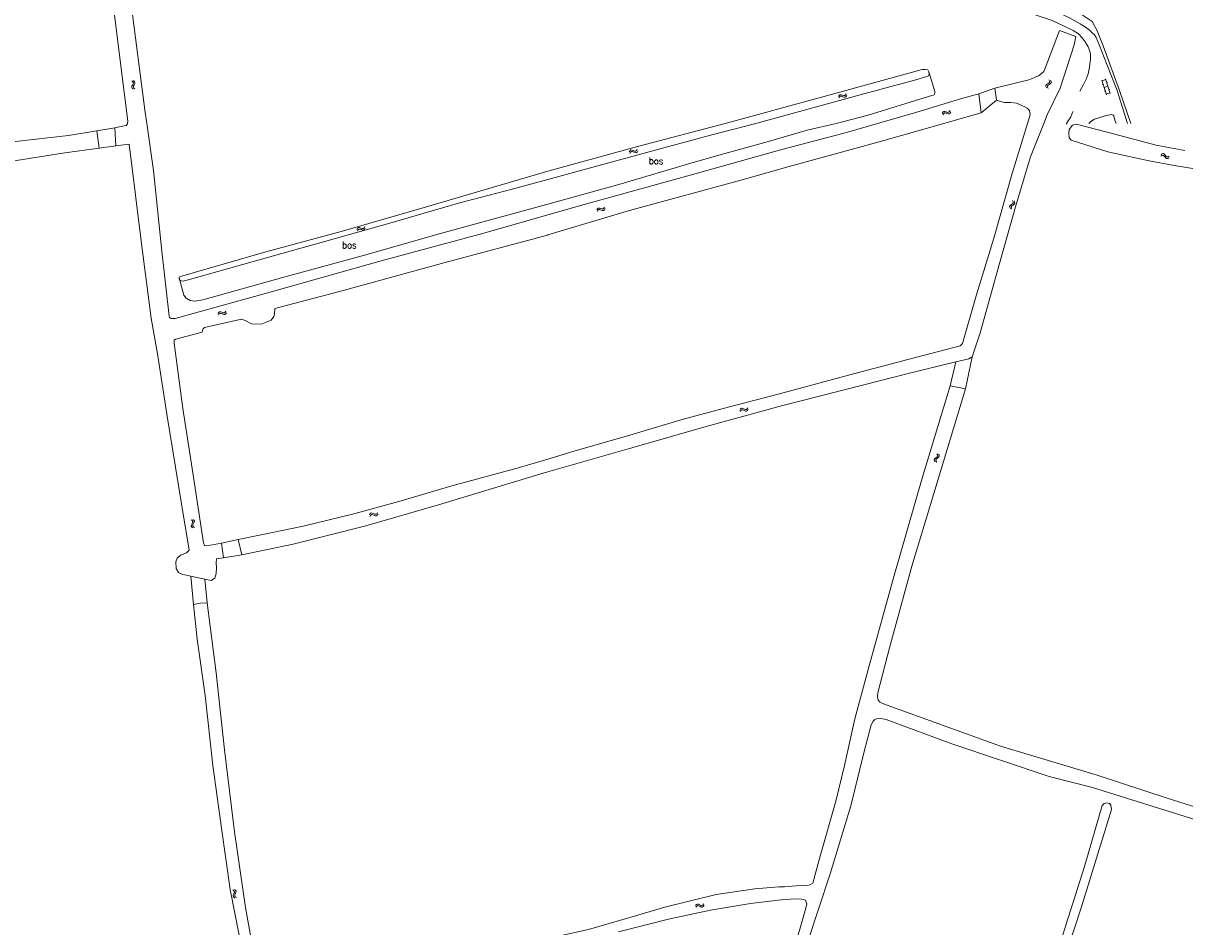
# Model space of a CAD drawing. Header units: metres. Extents: x 189705 to 199106, y 581686 to 588448.
# Tile 417 of 555: x 196843 to 197190, y 584760 to 585030. Entities that reach past the tile are written whole.
import ezdxf

# ---------------------------------------------------------------- set-up
doc = ezdxf.new("R2010")
doc.units = ezdxf.units.M
doc.layers.add('B-WA-OG-GBKN-G', color=7, linetype='Continuous', lineweight=18)
doc.styles.add('Style-STANDARD', font='STANDARD.shx')

msp = doc.modelspace()

# ---------------------------------------------------------------- linework, layer by layer
at = {"layer": 'B-WA-OG-GBKN-G'}
for p, q in [((196875.845, 585011.065), (196875.797, 585010.74)), ((196875.808, 585012.647), (196876.125, 585012.392)), ((196876.047, 585011.42), (196875.845, 585011.065)), ((196876.245, 585011.785), (196876.047, 585011.42)), ((196876.125, 585012.392), (196876.29, 585012.108)), ((196876.29, 585012.108), (196876.245, 585011.785)), ((196876.335, 585011.159), (196876.287, 585010.833)), ((196876.296, 585012.74), (196876.615, 585012.487)), ((196876.534, 585011.515), (196876.335, 585011.159)), ((196876.734, 585011.87), (196876.534, 585011.515)), ((196876.615, 585012.487), (196876.781, 585012.205)), ((196876.781, 585012.205), (196876.734, 585011.87)), ((197148.659, 585011.274), (197148.855, 585011.55)), ((197148.676, 585010.948), (197148.659, 585011.274)), ((197148.842, 585010.576), (197148.676, 585010.948)), ((197148.855, 585011.55), (197149.196, 585011.773)), ((197149.14, 585011.134), (197149.328, 585011.4)), ((197149.154, 585010.806), (197149.14, 585011.134)), ((197149.196, 585011.773), (197149.537, 585011.997)), ((197149.328, 585011.4), (197149.672, 585011.632)), ((197149.537, 585011.997), (197149.73, 585012.263)), ((197149.717, 585012.599), (197149.551, 585012.973)), ((197149.672, 585011.632), (197150.015, 585011.853)), ((197149.73, 585012.263), (197149.717, 585012.599)), ((197150.015, 585011.853), (197150.208, 585012.12)), ((197150.193, 585012.457), (197150.027, 585012.831)), ((197150.208, 585012.12), (197150.193, 585012.457)), ((197165.322, 585012.902), (197166.72, 585008.52)), ((197166.526, 585013.076), (197165.382, 585012.711)), ((197165.702, 585011.709), (197165.416, 585011.618)), ((197167.164, 585011.075), (197166.021, 585010.711)), ((197166.465, 585013.267), (197167.863, 585008.884)), ((197167.101, 585012.26), (197166.815, 585012.169)), ((196875.797, 585010.74), (196875.966, 585010.448)), ((196875.966, 585010.448), (196876.286, 585010.193)), ((196876.287, 585010.833), (196876.454, 585010.541)), ((196876.454, 585010.541), (196876.774, 585010.286)), ((197086.936, 585008.346), (197086.73, 585007.993)), ((197087.098, 585007.877), (197086.893, 585007.524)), ((197087.2, 585008.556), (197086.936, 585008.346)), ((197087.363, 585008.085), (197087.098, 585007.877)), ((197087.529, 585008.556), (197087.2, 585008.556)), ((197087.692, 585008.084), (197087.363, 585008.085)), ((197087.909, 585008.407), (197087.529, 585008.556)), ((197088.074, 585007.939), (197087.692, 585008.084)), ((197088.298, 585008.264), (197087.909, 585008.407)), ((197088.453, 585007.793), (197088.074, 585007.939)), ((197088.624, 585008.267), (197088.298, 585008.264)), ((197088.792, 585007.795), (197088.453, 585007.793)), ((197088.882, 585008.471), (197088.624, 585008.267)), ((197089.047, 585008), (197088.792, 585007.795)), ((197089.088, 585008.822), (197088.882, 585008.471)), ((197089.251, 585008.353), (197089.047, 585008)), ((197149.318, 585010.433), (197149.154, 585010.806)), ((197166.34, 585009.71), (197166.054, 585009.619)), ((197167.802, 585009.075), (197166.659, 585008.71)), ((197167.799, 585010.071), (197167.513, 585009.98)), ((197117.937, 585003.356), (197117.734, 585003.002)), ((197118.103, 585002.888), (197117.9, 585002.534)), ((197118.199, 585003.568), (197117.937, 585003.356)), ((197118.366, 585003.098), (197118.103, 585002.888)), ((197118.529, 585003.57), (197118.199, 585003.568)), ((197118.696, 585003.1), (197118.366, 585003.098)), ((197118.91, 585003.425), (197118.529, 585003.57)), ((197119.078, 585002.957), (197118.696, 585003.1)), ((197119.3, 585003.284), (197118.91, 585003.425)), ((197119.459, 585002.814), (197119.078, 585002.957)), ((197119.626, 585003.289), (197119.3, 585003.284)), ((197119.798, 585002.819), (197119.459, 585002.814)), ((197119.882, 585003.495), (197119.626, 585003.289)), ((197120.051, 585003.026), (197119.798, 585002.819)), ((197120.086, 585003.848), (197119.882, 585003.495)), ((197120.252, 585003.38), (197120.051, 585003.026)), ((197024.323, 584991.506), (197024.538, 584991.852)), ((197024.471, 584991.032), (197024.688, 584991.377)), ((197024.538, 584991.852), (197024.799, 584992.049)), ((197024.688, 584991.377), (197024.952, 584991.572)), ((197024.799, 584992.049), (197025.138, 584992.041)), ((197024.952, 584991.572), (197025.278, 584991.565)), ((197025.138, 584992.041), (197025.512, 584991.883)), ((197025.278, 584991.565), (197025.663, 584991.409)), ((197025.512, 584991.883), (197025.889, 584991.726)), ((197025.663, 584991.409), (197026.038, 584991.25)), ((197025.889, 584991.726), (197026.218, 584991.715)), ((197026.038, 584991.25), (197026.367, 584991.239)), ((197026.218, 584991.715), (197026.489, 584991.914)), ((197026.367, 584991.239), (197026.637, 584991.44)), ((197026.489, 584991.914), (197026.706, 584992.261)), ((197026.637, 584991.44), (197026.854, 584991.787)), ((197182.952, 584990.231), (197183.309, 584990.427)), ((197183.052, 584990.718), (197183.408, 584990.916)), ((197183.309, 584990.427), (197183.635, 584990.47)), ((197183.408, 584990.916), (197183.732, 584990.962)), ((197183.635, 584990.47), (197183.916, 584990.306)), ((197183.732, 584990.962), (197184.024, 584990.79)), ((197183.916, 584990.306), (197184.177, 584989.983)), ((197184.024, 584990.79), (197184.276, 584990.47)), ((197184.276, 584990.47), (197184.529, 584990.15)), ((197184.529, 584990.15), (197184.811, 584989.981)), ((197185.145, 584990.024), (197185.503, 584990.222)), ((197184.177, 584989.983), (197184.428, 584989.661)), ((197184.428, 584989.661), (197184.71, 584989.493)), ((197184.71, 584989.493), (197185.045, 584989.537)), ((197184.811, 584989.981), (197185.145, 584990.024)), ((197185.045, 584989.537), (197185.402, 584989.735)), ((197138.671, 584976.956), (197138.851, 584976.591)), ((197138.879, 584976.264), (197138.702, 584975.99)), ((197138.851, 584976.591), (197138.879, 584976.264)), ((197139.152, 584976.834), (197139.335, 584976.47)), ((197139.335, 584976.47), (197139.366, 584976.144)), ((197014.597, 584974.164), (197014.796, 584974.519)), ((197014.766, 584973.697), (197014.968, 584974.051)), ((197014.796, 584974.519), (197015.049, 584974.728)), ((197014.968, 584974.051), (197015.223, 584974.258)), ((197015.049, 584974.728), (197015.387, 584974.734)), ((197015.223, 584974.258), (197015.549, 584974.265)), ((197015.387, 584974.734), (197015.769, 584974.593)), ((197015.549, 584974.265), (197015.94, 584974.126)), ((197015.769, 584974.593), (197016.152, 584974.452)), ((197015.94, 584974.126), (197016.322, 584973.983)), ((197016.152, 584974.452), (197016.481, 584974.456)), ((197016.322, 584973.983), (197016.651, 584973.987)), ((197016.481, 584974.456), (197016.743, 584974.667)), ((197016.651, 584973.987), (197016.912, 584974.2)), ((197016.743, 584974.667), (197016.945, 584975.023)), ((197016.912, 584974.2), (197017.114, 584974.556)), ((197138.036, 584975.508), (197137.854, 584975.233)), ((197137.854, 584975.233), (197137.884, 584974.897)), ((197137.884, 584974.897), (197138.066, 584974.531)), ((197138.368, 584975.744), (197138.036, 584975.508)), ((197138.519, 584975.385), (197138.338, 584975.11)), ((197138.338, 584975.11), (197138.366, 584974.775)), ((197138.366, 584974.775), (197138.547, 584974.409)), ((197138.702, 584975.99), (197138.368, 584975.744)), ((197138.85, 584975.624), (197138.519, 584975.385)), ((197139.181, 584975.86), (197138.85, 584975.624)), ((197139.366, 584976.144), (197139.181, 584975.86)), ((196943.206, 584968.717), (196942.997, 584968.366)), ((196943.364, 584968.246), (196943.154, 584967.895)), ((196943.473, 584968.924), (196943.206, 584968.717)), ((196943.631, 584968.451), (196943.364, 584968.246)), ((196943.802, 584968.92), (196943.473, 584968.924)), ((196943.96, 584968.447), (196943.631, 584968.451)), ((196944.18, 584968.768), (196943.802, 584968.92)), ((196944.34, 584968.297), (196943.96, 584968.447)), ((196944.568, 584968.62), (196944.18, 584968.768)), ((196944.718, 584968.147), (196944.34, 584968.297)), ((196944.894, 584968.62), (196944.568, 584968.62)), ((196945.057, 584968.146), (196944.718, 584968.147)), ((196945.154, 584968.821), (196944.894, 584968.62)), ((196945.314, 584968.348), (196945.057, 584968.146)), ((196945.364, 584969.17), (196945.154, 584968.821)), ((196945.522, 584968.699), (196945.314, 584968.348)), ((196901.55, 584943.244), (196901.77, 584943.587)), ((196901.692, 584942.768), (196901.914, 584943.11)), ((196901.77, 584943.587), (196902.034, 584943.78)), ((196901.914, 584943.11), (196902.18, 584943.301)), ((196902.034, 584943.78), (196902.373, 584943.767)), ((196902.18, 584943.301), (196902.506, 584943.289)), ((196902.373, 584943.767), (196902.745, 584943.604)), ((196902.506, 584943.289), (196902.889, 584943.128)), ((196902.745, 584943.604), (196903.12, 584943.441)), ((196902.889, 584943.128), (196903.262, 584942.963)), ((196903.12, 584943.441), (196903.449, 584943.425)), ((196903.262, 584942.963), (196903.59, 584942.947)), ((196903.449, 584943.425), (196903.722, 584943.621)), ((196903.59, 584942.947), (196903.864, 584943.145)), ((196903.722, 584943.621), (196903.944, 584943.964)), ((196903.864, 584943.145), (196904.086, 584943.488)), ((197057.293, 584914.424), (197057.512, 584914.768)), ((197057.436, 584913.948), (197057.657, 584914.291)), ((197057.512, 584914.768), (197057.776, 584914.962)), ((197057.657, 584914.291), (197057.923, 584914.483)), ((197057.776, 584914.962), (197058.114, 584914.95)), ((197057.923, 584914.483), (197058.249, 584914.472)), ((197058.114, 584914.95), (197058.487, 584914.787)), ((197058.249, 584914.472), (197058.632, 584914.312)), ((197058.487, 584914.787), (197058.862, 584914.626)), ((197058.632, 584914.312), (197059.006, 584914.148)), ((197058.862, 584914.626), (197059.191, 584914.611)), ((197059.006, 584914.148), (197059.334, 584914.133)), ((197059.191, 584914.611), (197059.464, 584914.807)), ((197059.334, 584914.133), (197059.607, 584914.332)), ((197059.464, 584914.807), (197059.685, 584915.152)), ((197059.607, 584914.332), (197059.828, 584914.676)), ((197115.53, 584899.941), (197115.362, 584899.658)), ((197115.852, 584900.192), (197115.53, 584899.941)), ((197116.174, 584900.454), (197115.852, 584900.192)), ((197116.339, 584900.094), (197116.019, 584899.841)), ((197116.098, 584901.418), (197116.295, 584901.061)), ((197116.338, 584900.735), (197116.174, 584900.454)), ((197116.295, 584901.061), (197116.338, 584900.735)), ((197116.659, 584900.346), (197116.339, 584900.094)), ((197116.585, 584901.318), (197116.784, 584900.962)), ((197116.83, 584900.638), (197116.659, 584900.346)), ((197116.784, 584900.962), (197116.83, 584900.638)), ((197115.362, 584899.658), (197115.407, 584899.324)), ((197115.407, 584899.324), (197115.605, 584898.967)), ((197116.019, 584899.841), (197115.85, 584899.558)), ((197115.85, 584899.558), (197115.894, 584899.225)), ((197115.894, 584899.225), (197116.092, 584898.867)), ((196946.776, 584883.198), (196947.005, 584883.535)), ((196946.906, 584882.718), (196947.136, 584883.054)), ((196947.005, 584883.535), (196947.273, 584883.722)), ((196947.136, 584883.054), (196947.408, 584883.239)), ((196947.273, 584883.722), (196947.611, 584883.7)), ((196947.408, 584883.239), (196947.733, 584883.219)), ((196947.611, 584883.7), (196947.98, 584883.528)), ((196947.733, 584883.219), (196948.111, 584883.048)), ((196947.98, 584883.528), (196948.35, 584883.355)), ((196948.111, 584883.048), (196948.48, 584882.874)), ((196948.35, 584883.355), (196948.678, 584883.332)), ((196948.48, 584882.874), (196948.808, 584882.85)), ((196948.678, 584883.332), (196948.957, 584883.52)), ((196948.808, 584882.85), (196949.086, 584883.041)), ((196948.957, 584883.52), (196949.187, 584883.858)), ((196949.086, 584883.041), (196949.317, 584883.379)), ((196893.541, 584881.702), (196893.862, 584881.452)), ((196893.603, 584880.122), (196893.56, 584879.795)), ((196893.56, 584879.795), (196893.734, 584879.506)), ((196893.799, 584880.479), (196893.603, 584880.122)), ((196893.734, 584879.506), (196894.057, 584879.256)), ((196893.992, 584880.847), (196893.799, 584880.479)), ((196893.862, 584881.452), (196894.031, 584881.17)), ((196894.031, 584881.17), (196893.992, 584880.847)), ((196894.027, 584881.803), (196894.35, 584881.555)), ((196894.091, 584880.223), (196894.048, 584879.896)), ((196894.048, 584879.896), (196894.22, 584879.607)), ((196894.285, 584880.582), (196894.091, 584880.223)), ((196894.22, 584879.607), (196894.543, 584879.357)), ((196894.479, 584880.94), (196894.285, 584880.582)), ((196894.35, 584881.555), (196894.521, 584881.276)), ((196894.521, 584881.276), (196894.479, 584880.94)), ((196905.962, 584771.252), (196906.292, 584771.014)), ((196906.081, 584769.675), (196906.05, 584769.347)), ((196906.05, 584769.347), (196906.234, 584769.064)), ((196906.264, 584770.039), (196906.081, 584769.675)), ((196906.234, 584769.064), (196906.566, 584768.826)), ((196906.443, 584770.413), (196906.264, 584770.039)), ((196906.292, 584771.014), (196906.471, 584770.738)), ((196906.471, 584770.738), (196906.443, 584770.413)), ((196906.444, 584771.371), (196906.776, 584771.134)), ((196906.566, 584769.793), (196906.534, 584769.466)), ((196906.534, 584769.466), (196906.716, 584769.183)), ((196906.746, 584770.16), (196906.566, 584769.793)), ((196906.716, 584769.183), (196907.049, 584768.945)), ((196906.927, 584770.524), (196906.746, 584770.16)), ((196906.776, 584771.134), (196906.957, 584770.861)), ((196906.957, 584770.861), (196906.927, 584770.524)), ((197044.102, 584766.549), (197044.351, 584766.872)), ((197044.201, 584766.062), (197044.452, 584766.383)), ((197044.351, 584766.872), (197044.631, 584767.041)), ((197044.452, 584766.383), (197044.734, 584766.551)), ((197044.631, 584767.041), (197044.967, 584766.999)), ((197044.734, 584766.551), (197045.058, 584766.511)), ((197044.967, 584766.999), (197045.324, 584766.803)), ((197045.058, 584766.511), (197045.425, 584766.317)), ((197045.324, 584766.803), (197045.682, 584766.608)), ((197045.425, 584766.317), (197045.782, 584766.12)), ((197045.682, 584766.608), (197046.009, 584766.564)), ((197045.782, 584766.12), (197046.108, 584766.076)), ((197046.009, 584766.564), (197046.298, 584766.735)), ((197046.108, 584766.076), (197046.398, 584766.249)), ((197046.298, 584766.735), (197046.549, 584767.058)), ((197046.398, 584766.249), (197046.649, 584766.572))]:
    msp.add_line(p, q, dxfattribs=at)
at = {"layer": 'B-WA-OG-GBKN-G', "flags": 128}
for points in [[(196880.284, 585000), (196879.828, 585003.242), (196876.54, 585028.591), (196873.95, 585048.79), (196870.671, 585077.965), (196869.912, 585089.535), (196869.571, 585101.946), (196868.988, 585121.297), (196868.25, 585121.688), (196866.772, 585121.848), (196864.931, 585121.814), (196864.178, 585121.531), (196863.877, 585120.533), (196864.733, 585097.058), (196865.976, 585077.485), (196867.859, 585059.687), (196869.889, 585038.893), (196872.592, 585017.151), (196874.686, 585000.688), (196874.566, 585000)], [(197000, 585087.006), (197021.478, 585079.442), (197038.799, 585073.29), (197053.058, 585068.246), (197069.255, 585062.59), (197088.463, 585055.8), (197106.959, 585049.153), (197128.385, 585041.626), (197147.389, 585034.935), (197152.773, 585032.889), (197155.762, 585031.475), (197158.856, 585029.732), (197160.468, 585028.708), (197161.648, 585027.807), (197162.495, 585027.003), (197163.137, 585026.4), (197163.629, 585025.618), (197164.648, 585023.265), (197166.769, 585017.9), (197169.938, 585009.801), (197173.066, 585000)], [(197158.839, 585009.568), (197159.933, 585011.615), (197160.826, 585013.406), (197161.243, 585014.733), (197161.702, 585016.747), (197162.028, 585019.268), (197161.987, 585020.513), (197161.798, 585021.503), (197161.248, 585022.869), (197160.418, 585024.334), (197159.49, 585025.544), (197158.383, 585026.726), (197156.797, 585027.724), (197154.166, 585028.964), (197150.563, 585030.701), (197143.372, 585033.083), (197136.254, 585035.643), (197119.623, 585041.523), (197091.997, 585051.265), (197063.681, 585061.38), (197031.539, 585072.797), (197000, 585083.833)], [(197173.996, 585000), (197170.674, 585009.835), (197165.793, 585023.101), (197163.936, 585027.58), (197162.481, 585030.359), (197159.204, 585032.62)], [(197148.008, 585000), (197149.001, 585002.5), (197152.914, 585010.471), (197157.12, 585023.399), (197157.564, 585025.928), (197152.777, 585027.666), (197148.186, 585015.669), (197147.837, 585015.244), (197146.479, 585014.136), (197143.585, 585012.979), (197133.434, 585010.493)], [(197062.06, 585000), (197093.263, 585008.462), (197109.798, 585012.955), (197113.089, 585013.934), (197113.644, 585014.22), (197113.868, 585014.681), (197113.758, 585015.341), (197113.396, 585015.921), (197112.631, 585016.115), (197111.743, 585016.054), (197082.118, 585007.898), (197052.929, 585000)], [(197086.076, 585000), (197095.595, 585002.463), (197113.616, 585007.991), (197115.312, 585008.519), (197115.485, 585008.877), (197115.479, 585009.462), (197113.801, 585015.081)], [(197128.668, 585008.772), (197123.218, 585007.349), (197110.159, 585003.384), (197098.449, 585000)], [(197128.668, 585008.772), (197133.434, 585010.493)], [(197128.668, 585008.772), (197129.355, 585003.181)], [(197133.434, 585010.493), (197133.906, 585006.955)], [(197129.355, 585003.181), (197133.906, 585006.955)], [(197133.906, 585006.955), (197135.104, 585006.488), (197136.343, 585006.253), (197138.228, 585006.198), (197139.893, 585006.027), (197142.382, 585004.9), (197143.117, 585004.563), (197143.8, 585003.813), (197144.017, 585002.573), (197143.222, 585000)], [(197118.22, 585000), (197122.729, 585001.296), (197129.355, 585003.181)], [(197154.882, 585000), (197154.962, 585000.165), (197156.135, 585001.908), (197156.7, 585003.542)], [(197169.603, 585000), (197169.203, 585000.995), (197168.985, 585002.264), (197168.779, 585002.49), (197168.371, 585002.638), (197167.737, 585002.554), (197166.343, 585002.233), (197163.129, 585001.203), (197162.121, 585000.53), (197161.505, 585000)], [(196865.397, 584997.727), (196856.886, 584996.363), (196841.112, 584994.617), (196827.864, 584992.021), (196811.671, 584989.018)], [(196870.79, 584998.663), (196865.397, 584997.727)], [(196865.397, 584997.727), (196866.104, 584992.555)], [(196874.566, 585000), (196874.541, 584999.859), (196874.125, 584999.406), (196873.502, 584999.291), (196870.79, 584998.663)], [(196871.099, 584993.332), (196870.79, 584998.663)], [(197000, 584972.68), (196980.895, 584967.248), (196950.267, 584958.994), (196917.873, 584949.862), (196888.737, 584941.812), (196887.608, 584941.763), (196887.116, 584942.05), (196887.027, 584942.478), (196884.811, 584961.898), (196882.27, 584985.883), (196880.284, 585000)], [(197000, 584985.709), (197027.134, 584993.177), (197052.929, 585000)], [(197000, 584983.206), (197027.698, 584990.764), (197048.954, 584996.548), (197062.06, 585000)], [(197000, 584975.858), (197021.184, 584981.782), (197043.379, 584988.279), (197052.166, 584990.837), (197065.423, 584994.471), (197077.41, 584997.95), (197086.076, 585000)], [(197143.222, 585000), (197138.59, 584985.014), (197133.107, 584965.724), (197127.848, 584948.564), (197123.756, 584934.256), (197123.097, 584933.65), (197107.482, 584929.56), (197088.626, 584924.56), (197069.11, 584919.276), (197052.369, 584914.861), (197040.118, 584911.627), (197024.517, 584906.937), (197008.151, 584902.261), (197000, 584899.819)], [(197098.449, 585000), (197089.158, 584997.315), (197069.824, 584992.161), (197041.803, 584984.315), (197010.889, 584975.776), (197000, 584972.68)], [(197000, 584966.696), (197024.41, 584974.014), (197058.711, 584983.347), (197072.053, 584987.149), (197098.938, 584994.458), (197118.22, 585000)], [(197126.616, 584930.301), (197129.004, 584937.526), (197134.838, 584958.222), (197139.814, 584975.808), (197144.035, 584990), (197148.008, 585000)], [(197154.764, 584999.756), (197154.882, 585000)], [(197190.147, 584991.88), (197181.61, 584993.47), (197167.379, 584997.219), (197157.703, 584999.75), (197156.575, 584999.459), (197155.645, 584998.157), (197155.49, 584997.1), (197155.57, 584995.725), (197156.226, 584994.937), (197167.157, 584991.463), (197179.487, 584988.798), (197186.979, 584987.375), (197199.263, 584985.391)], [(196871.099, 584993.332), (196875.017, 584993.749), (196878.938, 584962.588), (196881.578, 584941.87), (196883.557, 584930.608), (196886.285, 584913.262), (196890.685, 584886.496), (196892.994, 584872.588), (196892.162, 584871.825), (196890.357, 584871.129), (196889.343, 584870.224), (196888.964, 584869.11), (196889.114, 584867.191), (196889.72, 584865.944), (196890.808, 584865.461), (196893.413, 584864.911)], [(196812.471, 584984.191), (196835.046, 584987.954), (196855.869, 584991.217), (196866.104, 584992.555)], [(196871.099, 584993.332), (196866.104, 584992.555)], [(197000, 584983.206), (196989.354, 584980.344), (196973.327, 584976.211), (196953.531, 584970.446), (196932.999, 584964.66), (196915.646, 584959.721), (196894.401, 584953.786), (196891.145, 584952.939), (196890.586, 584952.993), (196890.257, 584953.147), (196889.929, 584953.632), (196889.957, 584954.09), (196890.364, 584954.342), (196915.833, 584961.626), (196938.273, 584967.707), (196963.819, 584975.068), (197000, 584985.709)], [(197000, 584975.858), (196966.903, 584966.815), (196946.421, 584961.003), (196921.157, 584954.123), (196897.038, 584947.365), (196894.596, 584946.895), (196893.2, 584947.183), (196892.035, 584947.875), (196891.353, 584948.692), (196890.051, 584953.452)], [(196902.57, 584874.714), (196898.185, 584873.909), (196897.524, 584874.041), (196897.228, 584874.858), (196893.891, 584896.953), (196891.087, 584914.883), (196888.634, 584932.955), (196888.457, 584934.446), (196888.498, 584935.276), (196888.966, 584935.638), (196896.856, 584937.691), (196897.041, 584938.624), (196897.509, 584939.038), (196908.578, 584941.588), (196909.679, 584941.131), (196911.583, 584940.218), (196914.461, 584940.029), (196917.46, 584941.253), (196918.189, 584942.379), (196918.464, 584943.026), (196918.494, 584944.764), (196937.792, 584949.807), (196969.407, 584958.474), (196999.893, 584966.664), (197000, 584966.696)], [(197000, 584895.98), (197025.104, 584903.143), (197047.272, 584909.502), (197069.724, 584915.69), (197108.328, 584925.545), (197121.811, 584928.82)], [(197120.113, 584921.668), (197121.811, 584928.82)], [(197121.811, 584928.82), (197125.634, 584929.748), (197126.616, 584930.301)], [(197126.616, 584930.301), (197124.72, 584920.782)], [(197000, 584756.708), (197012.185, 584759.438), (197024.446, 584763.024), (197034.914, 584766.141), (197050.259, 584769.889), (197061.76, 584771.601), (197068.905, 584772.191), (197070.599, 584772.21), (197074.111, 584772.424), (197077.287, 584772.573), (197078.191, 584772.765), (197078.449, 584772.855), (197079.06, 584773.305), (197081.054, 584780.576), (197085.99, 584797.737), (197088.539, 584808.382), (197091.637, 584822.293), (197095.938, 584838.073), (197103.228, 584864.42), (197111.776, 584894.083), (197120.113, 584921.668)], [(197229.123, 584852.523), (197222.385, 584831.674), (197214.63, 584805.108), (197210.606, 584792.387), (197209.494, 584791.589), (197208.603, 584791.577), (197207.519, 584791.631), (197205.338, 584792.164), (197184.837, 584798.656), (197164.001, 584805.445), (197135.074, 584814.107), (197100.191, 584826.757), (197099.095, 584827.301), (197098.618, 584827.895), (197098.4, 584828.877), (197098.467, 584830.026), (197102.002, 584843.458), (197108.682, 584867.818), (197115.175, 584889.559), (197124.72, 584920.782)], [(197124.72, 584920.782), (197120.113, 584921.668)], [(197000, 584899.819), (196990.824, 584897.07), (196971.357, 584891.872), (196955.522, 584887.156), (196941.713, 584883.342), (196926.932, 584879.765), (196914.437, 584877.167), (196907.579, 584875.815)], [(196908.631, 584871.281), (196924.014, 584874.464), (196945.699, 584879.903), (196967.335, 584886.159), (196997.602, 584895.296), (197000, 584895.98)], [(196907.579, 584875.815), (196902.57, 584874.714)], [(196907.579, 584875.815), (196908.631, 584871.281)], [(196903.22, 584870.381), (196902.57, 584874.714)], [(196897.64, 584864.02), (196899.531, 584863.621), (196900.57, 584864.28), (196901.028, 584865.692), (196901.15, 584867.404), (196901.011, 584868.831), (196901.079, 584870.075), (196903.22, 584870.381)], [(196908.631, 584871.281), (196903.22, 584870.381)], [(196893.413, 584864.911), (196897.64, 584864.02)], [(196894.231, 584856.447), (196893.413, 584864.911)], [(196898.341, 584856.909), (196897.64, 584864.02)], [(196806.053, 584761.753), (196807.77, 584756.628), (196810.589, 584748.758), (196816.349, 584737.746), (196823.592, 584725.158), (196829.563, 584715.462), (196830.026, 584715.376), (196843.078, 584718.704), (196857.985, 584722.503), (196873.05, 584726.033), (196884.676, 584729.024), (196896.24, 584731.796), (196901.191, 584732.575), (196910.594, 584733.914), (196911.07, 584734.303), (196911.108, 584734.79), (196910.271, 584745.203), (196907.843, 584757.705), (196905.224, 584771.402), (196902.592, 584789.695), (196900.011, 584808.402), (196897.691, 584829.302), (196895.361, 584846.119), (196894.231, 584856.447)], [(196894.231, 584856.447), (196896.292, 584856.817), (196898.341, 584856.909)], [(196898.341, 584856.909), (196901.038, 584836.044), (196903.498, 584813.046), (196906.453, 584788.584), (196909.768, 584766.011), (196913.021, 584747.68), (196914.625, 584737.216), (196914.868, 584736.594), (196915.428, 584736.495), (196927.282, 584738.364), (196941.247, 584741.043), (196952.166, 584743.915), (196961.414, 584746.851), (196977.139, 584751.233), (196995.791, 584755.765), (197000, 584756.708)], [(197077.352, 584754.96), (197084.322, 584776.028), (197090.4, 584796.31), (197094.327, 584812.194), (197096.55, 584820.504), (197097.068, 584821.639), (197097.624, 584822.141), (197098.567, 584822.45), (197099.38, 584822.422), (197101.019, 584822.097), (197120.641, 584814.858), (197149.682, 584805.085), (197162.585, 584801.757), (197175.861, 584797.641), (197201.342, 584789.694), (197208.592, 584786.957), (197209.094, 584786.143), (197208.977, 584785.214), (197205.235, 584771.937), (197201.492, 584758.092)], [(197149.799, 584745.407), (197154.719, 584761.031), (197160.224, 584778.203), (197165.446, 584796.434), (197166.015, 584797.014), (197166.855, 584797.271), (197167.694, 584797.076), (197168.093, 584796.571), (197168.207, 584795.241), (197166.661, 584790.055), (197159.195, 584765.928), (197152.977, 584746.782)], [(197021.105, 584758.718), (197036.451, 584762.576), (197048.6, 584765.237), (197060.504, 584767.24), (197070.467, 584768.359), (197074.392, 584768.571), (197075.799, 584768.504), (197076.302, 584768.413), (197076.895, 584768.153), (197077.356, 584767.092), (197076.999, 584765.79), (197073.18, 584752.319)]]:
    msp.add_lwpolyline(points, dxfattribs=at)

# ---------------------------------------------------------------- texts
at = {"layer": 'B-WA-OG-GBKN-G', "style": 'Style-STANDARD'}
msp.add_text('bos', height=2, rotation=358.79697, dxfattribs=at).set_placement((197030.142, 584987.847))
msp.add_text('bos', height=2, dxfattribs=at).set_placement((196938.604, 584962.697))

doc.saveas('drawing.dxf')
